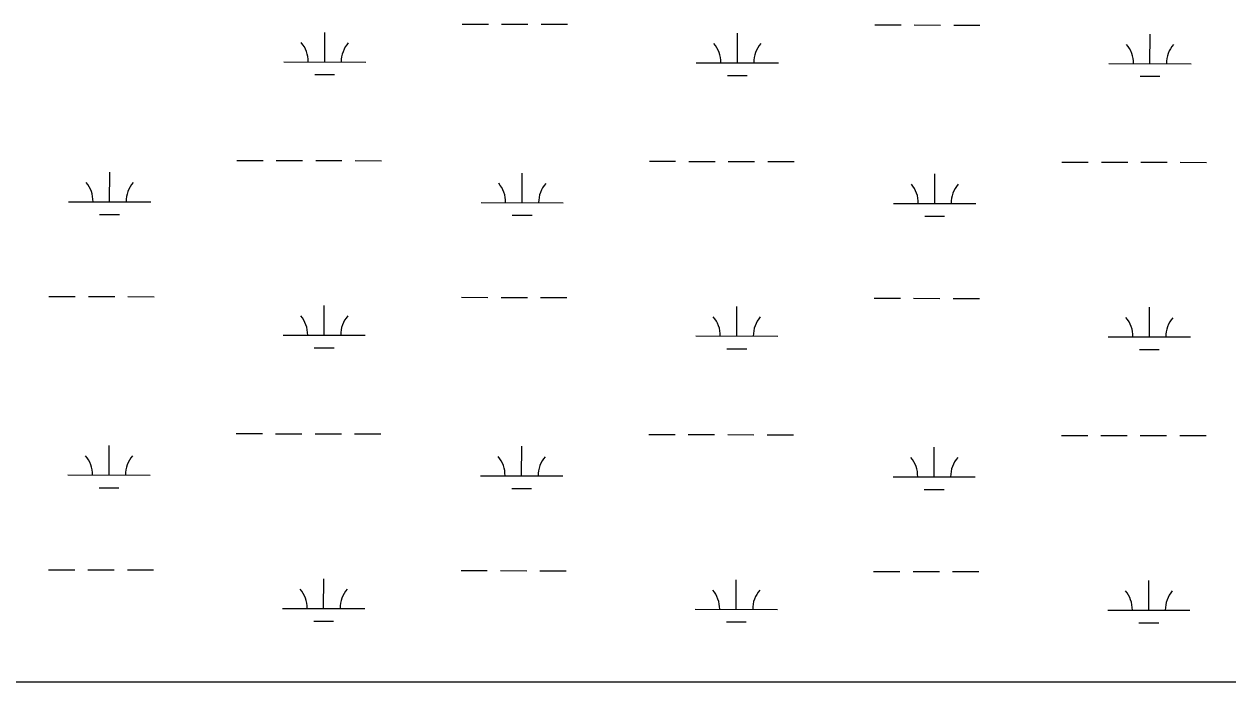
# Model space of a CAD drawing. Extents: x 3219052 to 3256913, y 800770 to 826146.
# Drawn here: x 3230647 to 3232111, y 822767 to 823568 of the extents above; entities that cross this region are included whole.
import ezdxf

# ---------------------------------------------------------------- set-up
doc = ezdxf.new("R2010")
doc.units = 0
doc.layers.add('V-SITE-VEGE', color=7, linetype='Continuous')
doc.layers.add('V-WETL-SWMP', color=7, linetype='Continuous')

msp = doc.modelspace()

# ---------------------------------------------------------------- linework, layer by layer
at = {"layer": 'V-SITE-VEGE'}
msp.add_line((3230536.4, 822767.1), (3232824.3, 822767.1), dxfattribs=at)
at = {"layer": 'V-WETL-SWMP'}
for p, q in [((3231179.8, 823568), (3231211.8, 823568)), ((3231227.8, 823567.9), (3231259.8, 823567.9)), ((3231275.8, 823567.8), (3231307.8, 823567.8)), ((3231012.7, 823521.9), (3231012.8, 823557.9)), ((3231514.6, 823520.9), (3231514.7, 823556.9)), ((3231681.7, 823567), (3231713.7, 823566.9)), ((3231729.7, 823566.9), (3231761.7, 823566.8)), ((3231777.7, 823566.8), (3231809.7, 823566.7)), ((3232016.5, 823519.8), (3232016.6, 823555.8)), ((3230962.7, 823522.1), (3231062.7, 823521.8)), ((3231464.6, 823521), (3231564.6, 823520.8)), ((3231966.5, 823519.9), (3232066.5, 823519.7)), ((3231000.6, 823506.5), (3231024.6, 823506.5)), ((3231502.6, 823505.5), (3231526.6, 823505.4)), ((3232004.5, 823504.4), (3232028.5, 823504.4)), ((3230905.6, 823402.1), (3230937.6, 823402)), ((3230953.6, 823402), (3230985.6, 823401.9)), ((3231001.6, 823401.9), (3231033.6, 823401.8)), ((3231049.6, 823401.8), (3231081.6, 823401.7)), ((3231407.5, 823401), (3231439.5, 823401)), ((3231455.5, 823400.9), (3231487.5, 823400.9)), ((3231503.5, 823400.8), (3231535.5, 823400.8)), ((3231551.5, 823400.7), (3231583.5, 823400.7)), ((3231909.4, 823400), (3231941.4, 823399.9)), ((3231957.4, 823399.9), (3231989.4, 823399.8)), ((3232005.4, 823399.8), (3232037.4, 823399.7)), ((3232053.4, 823399.7), (3232085.4, 823399.6)), ((3230750.9, 823351.7), (3230751, 823387.7)), ((3231252.8, 823350.6), (3231252.9, 823386.6)), ((3231754.7, 823349.6), (3231754.8, 823385.6)), ((3230700.9, 823351.8), (3230800.9, 823351.6)), ((3231202.8, 823350.7), (3231302.8, 823350.5)), ((3231704.7, 823349.7), (3231804.7, 823349.5)), ((3230738.8, 823336.3), (3230762.8, 823336.2)), ((3231240.8, 823335.2), (3231264.8, 823335.2)), ((3231742.7, 823334.2), (3231766.7, 823334.1)), ((3230677.2, 823236.4), (3230709.2, 823236.3)), ((3230725.2, 823236.3), (3230757.2, 823236.2)), ((3230773.2, 823236.2), (3230805.2, 823236.1)), ((3231179.1, 823235.4), (3231211.1, 823235.3)), ((3231227.1, 823235.3), (3231259.1, 823235.2)), ((3231275.1, 823235.2), (3231307.1, 823235.1)), ((3231681, 823234.3), (3231713, 823234.2)), ((3231729, 823234.2), (3231761, 823234.1)), ((3231777, 823234.1), (3231809, 823234)), ((3231012, 823189.3), (3231012.1, 823225.3)), ((3231513.9, 823188.2), (3231514, 823224.2)), ((3232015.8, 823187.2), (3232015.9, 823223.2)), ((3230962, 823189.4), (3231062, 823189.2)), ((3231463.9, 823188.3), (3231563.9, 823188.1)), ((3231965.8, 823187.3), (3232065.8, 823187.1)), ((3230999.9, 823173.9), (3231023.9, 823173.8)), ((3231501.9, 823172.8), (3231525.9, 823172.8)), ((3232003.8, 823171.8), (3232027.8, 823171.7)), ((3230904.9, 823069.4), (3230936.9, 823069.4)), ((3230952.9, 823069.3), (3230984.9, 823069.3)), ((3231000.9, 823069.2), (3231032.9, 823069.2)), ((3231048.9, 823069.1), (3231080.9, 823069.1)), ((3231406.8, 823068.4), (3231438.8, 823068.3)), ((3231454.8, 823068.3), (3231486.8, 823068.2)), ((3231502.8, 823068.2), (3231534.8, 823068.1)), ((3231550.8, 823068.1), (3231582.8, 823068)), ((3231908.7, 823067.3), (3231940.7, 823067.3)), ((3231956.7, 823067.2), (3231988.7, 823067.2)), ((3232004.7, 823067.1), (3232036.7, 823067.1)), ((3232052.7, 823067), (3232084.7, 823067)), ((3230750.2, 823019), (3230750.3, 823055)), ((3231252.1, 823018), (3231252.2, 823054)), ((3231754, 823016.9), (3231754.1, 823052.9)), ((3230700.2, 823019.1), (3230800.2, 823018.9)), ((3231202.1, 823018.1), (3231302.1, 823017.9)), ((3231704, 823017), (3231804, 823016.8)), ((3230738.2, 823003.6), (3230762.2, 823003.6)), ((3231240.1, 823002.6), (3231264.1, 823002.5)), ((3231742, 823001.5), (3231766, 823001.4)), ((3230676.5, 822903.7), (3230708.5, 822903.7)), ((3230724.5, 822903.6), (3230756.5, 822903.6)), ((3230772.5, 822903.5), (3230804.5, 822903.5)), ((3231178.4, 822902.7), (3231210.4, 822902.6)), ((3231226.4, 822902.6), (3231258.4, 822902.5)), ((3231274.4, 822902.5), (3231306.4, 822902.4)), ((3231680.3, 822901.6), (3231712.3, 822901.6)), ((3231728.3, 822901.5), (3231760.3, 822901.5)), ((3231776.3, 822901.4), (3231808.3, 822901.4)), ((3231011.3, 822856.6), (3231011.4, 822892.6)), ((3231513.2, 822855.5), (3231513.3, 822891.5)), ((3232015.1, 822854.5), (3232015.2, 822890.5)), ((3230961.3, 822856.7), (3231061.3, 822856.5)), ((3231463.2, 822855.7), (3231563.2, 822855.4)), ((3231965.1, 822854.6), (3232065.1, 822854.4)), ((3230999.2, 822841.2), (3231023.2, 822841.1)), ((3231501.2, 822840.1), (3231525.2, 822840.1)), ((3232003.1, 822839.1), (3232027.1, 822839))]:
    msp.add_line(p, q, dxfattribs=at)
for centre, start, end in [((3230957.4, 823522.5), 359.1081, 40.6518), ((3231067.9, 823522.3), 139.1081, 180.6517), ((3231459.3, 823521.5), 359.1081, 40.6518), ((3231569.8, 823521.3), 139.1081, 180.6517), ((3231961.2, 823520.4), 359.1081, 40.6518), ((3232071.7, 823520.2), 139.1081, 180.6517), ((3230695.6, 823352.3), 359.1081, 40.6518), ((3230806.1, 823352), 139.1081, 180.6517), ((3231197.5, 823351.2), 359.1081, 40.6518), ((3231308, 823351), 139.1081, 180.6517), ((3231699.5, 823350.2), 359.1081, 40.6518), ((3231809.9, 823349.9), 139.1081, 180.6517), ((3230956.7, 823189.9), 359.1081, 40.6518), ((3231067.2, 823189.6), 139.1081, 180.6517), ((3231458.6, 823188.8), 359.1081, 40.6518), ((3231569.1, 823188.6), 139.1081, 180.6517), ((3231960.6, 823187.8), 359.1081, 40.6518), ((3232071, 823187.5), 139.1081, 180.6517), ((3230694.9, 823019.6), 359.1081, 40.6518), ((3230805.4, 823019.4), 139.1081, 180.6517), ((3231196.8, 823018.5), 359.1081, 40.6518), ((3231307.3, 823018.3), 139.1081, 180.6517), ((3231698.8, 823017.5), 359.1081, 40.6518), ((3231809.2, 823017.3), 139.1081, 180.6517), ((3230956, 822857.2), 359.1081, 40.6518), ((3231066.5, 822857), 139.1081, 180.6517), ((3231457.9, 822856.1), 359.1081, 40.6518), ((3231568.4, 822855.9), 139.1081, 180.6517), ((3231959.9, 822855.1), 359.1081, 40.6518), ((3232070.3, 822854.9), 139.1081, 180.6517)]:
    msp.add_arc(centre, 35.2, start, end, dxfattribs=at)

doc.saveas('drawing.dxf')
